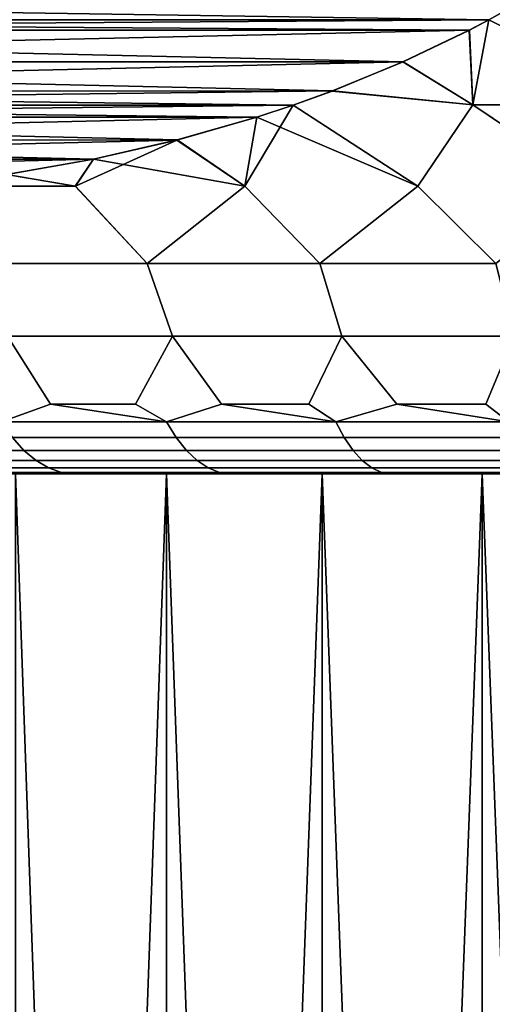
# Model space of a CAD drawing. Header units: metres. Extents: x -109 to 109, y -100 to 58.
# Tile 564 of 642: x 71.53 to 73.22, y 9.1 to 12.63. Entities that reach past the tile are written whole.
import ezdxf

# ---------------------------------------------------------------- set-up
doc = ezdxf.new("R2010")
doc.units = ezdxf.units.M
doc.layers.add('solid_21_062_100_XXX', color=7, linetype='CONTINUOUS')

msp = doc.modelspace()

# ---------------------------------------------------------------- linework, layer by layer
at = {"layer": 'solid_21_062_100_XXX'}
for points in [[(73.208527, 12.626722, -11.956075), (67.791473, 12.626722, -8.828535), (67.641724, 12.711648, -8.742077)], [(73.208527, 12.626722, -11.956075), (67.641724, 12.711648, -8.742077), (73.357353, 12.711096, -12.041997)], [(73.358261, 12.711637, 12.042522), (67.642639, 12.711103, 8.742605), (67.791473, 12.626722, 8.828535)], [(73.358261, 12.711637, 12.042522), (67.791473, 12.626722, 8.828535), (73.208527, 12.626722, 11.956075)], [(73.808556, 12.322234, 11.922492), (73.853462, 12.627393, 12.115531), (73.358261, 12.711637, 12.042522), (73.208527, 12.626722, 11.956075)], [(73.808548, 12.322234, -11.92249), (73.208527, 12.626722, -11.956075), (73.357353, 12.711096, -12.041997), (73.853439, 12.627393, -12.115526)], [(73.13739, 12.589186, -11.915004), (67.86174, 12.589632, -8.869106), (67.791473, 12.626722, -8.828535)], [(73.13739, 12.589186, -11.915004), (67.791473, 12.626722, -8.828535), (73.208527, 12.626722, -11.956075)], [(73.208527, 12.626722, 11.956075), (67.791473, 12.626722, 8.828535), (67.862595, 12.589191, 8.869599)], [(73.138237, 12.589623, 11.915494), (73.208527, 12.626722, 11.956075), (67.862595, 12.589191, 8.869599)], [(73.15126, 12.322234, -11.754813), (73.13739, 12.589186, -11.915004), (73.208527, 12.626722, -11.956075)], [(73.151268, 12.322234, 11.754816), (73.808556, 12.322234, 11.922492), (73.208527, 12.626722, 11.956075), (73.138237, 12.589623, 11.915494)], [(73.208527, 12.626722, -11.956075), (73.808548, 12.322234, -11.92249), (73.583954, 12.03047, -11.663675), (73.15126, 12.322234, -11.754813)], [(73.13739, 12.589186, -11.915004), (68.098778, 12.475957, -9.00596), (67.86174, 12.589632, -8.869106)], [(72.901199, 12.475948, 11.778639), (73.138237, 12.589623, 11.915494), (67.862595, 12.589191, 8.869599)], [(72.901199, 12.475948, 11.778639), (67.862595, 12.589191, 8.869599), (68.099655, 12.475567, 9.006467)], [(72.90033, 12.475561, -11.778135), (68.098778, 12.475957, -9.00596), (73.13739, 12.589186, -11.915004)], [(73.15126, 12.322234, -11.754813), (72.90033, 12.475561, -11.778135), (73.13739, 12.589186, -11.915004)], [(72.901199, 12.475948, 11.778639), (73.151268, 12.322234, 11.754816), (73.138237, 12.589623, 11.915494)], [(72.90033, 12.475561, -11.778135), (68.352814, 12.371662, -9.152625), (68.098778, 12.475957, -9.00596)], [(72.901199, 12.475948, 11.778639), (68.099655, 12.475567, 9.006467), (72.647171, 12.371655, 11.631974)], [(72.647171, 12.371655, 11.631974), (68.099655, 12.475567, 9.006467), (68.353653, 12.371344, 9.153111)], [(72.646339, 12.37134, -11.631494), (68.352814, 12.371662, -9.152625), (72.90033, 12.475561, -11.778135)], [(73.15126, 12.322234, -11.754813), (72.646339, 12.37134, -11.631494), (72.90033, 12.475561, -11.778135)], [(72.901199, 12.475948, 11.778639), (72.647171, 12.371655, 11.631974), (73.151268, 12.322234, 11.754816)], [(72.507034, 12.321038, -11.551067), (68.492966, 12.321033, -9.233544), (68.352814, 12.371662, -9.152625)], [(72.507034, 12.321038, -11.551067), (68.352814, 12.371662, -9.152625), (72.646339, 12.37134, -11.631494)], [(72.647171, 12.371655, 11.631974), (68.353653, 12.371344, 9.153111), (68.492966, 12.321037, 9.233542)], [(72.647171, 12.371655, 11.631974), (68.492966, 12.321037, 9.233542), (72.507034, 12.321033, 11.551065)], [(72.647171, 12.371655, 11.631974), (72.507034, 12.321033, 11.551065), (72.953285, 12.03047, 11.487622), (73.151268, 12.322234, 11.754816)], [(72.646339, 12.37134, -11.631494), (73.15126, 12.322234, -11.754813), (72.953568, 12.03047, -11.487708), (72.507034, 12.321038, -11.551067)], [(72.375969, 12.277708, -11.475397), (68.492966, 12.321033, -9.233544), (72.507034, 12.321038, -11.551067)], [(72.507034, 12.321033, 11.551065), (68.492966, 12.321037, 9.233542), (68.624016, 12.277713, 9.309205)], [(72.375969, 12.277708, -11.475397), (68.623047, 12.278018, -9.308643), (68.492966, 12.321033, -9.233544)], [(72.37693, 12.278011, 11.475953), (72.507034, 12.321033, 11.551065), (68.624016, 12.277713, 9.309205)], [(72.507034, 12.321038, -11.551067), (72.953568, 12.03047, -11.487708), (72.601814, 11.753561, -11.140385), (72.333687, 12.03047, -11.277698)], [(72.375969, 12.277708, -11.475397), (72.507034, 12.321038, -11.551067), (72.333687, 12.03047, -11.277698)], [(72.37693, 12.278011, 11.475953), (72.953285, 12.03047, 11.487622), (72.507034, 12.321033, 11.551065)], [(73.151268, 12.322234, 11.754816), (72.953285, 12.03047, 11.487622), (73.23259, 11.753561, 11.341432), (73.583672, 12.03047, 11.663605)], [(73.15126, 12.322234, -11.754813), (73.583954, 12.03047, -11.663675), (73.23259, 11.753561, -11.341432), (72.953568, 12.03047, -11.487708)], [(73.151268, 12.322234, 11.754816), (73.583672, 12.03047, 11.663605), (73.808556, 12.322234, 11.922492)], [(72.375969, 12.277708, -11.475397), (68.908714, 12.196146, -9.473576), (68.623047, 12.278018, -9.308643)], [(72.091263, 12.196139, 11.311021), (72.37693, 12.278011, 11.475953), (68.624016, 12.277713, 9.309205)], [(72.091263, 12.196139, 11.311021), (68.624016, 12.277713, 9.309205), (68.909584, 12.195919, 9.474079)], [(72.090401, 12.195915, -11.310522), (68.908714, 12.196146, -9.473576), (72.375969, 12.277708, -11.475397)], [(72.090401, 12.195915, -11.310522), (72.375969, 12.277708, -11.475397), (72.333687, 12.03047, -11.277698)], [(72.091263, 12.196139, 11.311021), (72.333412, 12.03047, 11.277596), (72.37693, 12.278011, 11.475953)], [(72.37693, 12.278011, 11.475953), (72.333412, 12.03047, 11.277596), (72.601814, 11.753561, 11.140385), (72.953285, 12.03047, 11.487622)], [(72.090401, 12.195915, -11.310522), (69.208344, 12.127223, -9.646568), (68.908714, 12.196146, -9.473576)], [(72.091263, 12.196139, 11.311021), (68.909584, 12.195919, 9.474079), (71.791626, 12.127218, 11.138026)], [(71.791626, 12.127218, 11.138026), (68.909584, 12.195919, 9.474079), (69.209213, 12.127048, 9.647069)], [(71.790771, 12.127044, -11.13753), (69.208344, 12.127223, -9.646568), (72.090401, 12.195915, -11.310522)], [(72.090401, 12.195915, -11.310522), (72.333687, 12.03047, -11.277698), (71.983299, 11.753561, -10.904285), (71.726151, 12.03047, -11.034266)], [(71.790771, 12.127044, -11.13753), (72.090401, 12.195915, -11.310522), (71.726151, 12.03047, -11.034266)], [(72.091263, 12.196139, 11.311021), (71.791626, 12.127218, 11.138026), (72.333412, 12.03047, 11.277596)], [(71.790771, 12.127044, -11.13753), (69.519798, 12.072356, -9.826384), (69.208344, 12.127223, -9.646568)], [(71.791626, 12.127218, 11.138026), (69.209213, 12.127048, 9.647069), (71.480179, 12.072352, 10.958211)], [(71.479263, 12.072216, -10.957682), (69.519798, 12.072356, -9.826384), (71.790771, 12.127044, -11.13753)], [(71.479263, 12.072216, -10.957682), (71.790771, 12.127044, -11.13753), (71.726151, 12.03047, -11.034266)], [(71.791626, 12.127218, 11.138026), (71.480179, 12.072352, 10.958211), (71.725883, 12.03047, 11.034149)], [(71.791626, 12.127218, 11.138026), (71.725883, 12.03047, 11.034149), (71.983299, 11.753561, 10.904285), (72.333412, 12.03047, 11.277596)], [(71.158318, 12.032345, -10.772384), (71.479263, 12.072216, -10.957682), (71.726151, 12.03047, -11.034266)], [(71.480179, 12.072352, 10.958211), (71.159096, 12.032424, 10.772832), (71.725883, 12.03047, 11.034149)], [(71.159096, 12.032424, 10.772832), (71.132935, 12.029881, 10.75773), (71.725883, 12.03047, 11.034149)], [(71.983299, 11.753561, 10.904285), (71.725883, 12.03047, 11.034149), (71.132935, 12.029881, 10.75773), (71.378998, 11.753561, 10.633878)], [(71.158318, 12.032345, -10.772384), (71.726151, 12.03047, -11.034266), (71.133194, 12.029904, -10.757881)], [(71.133194, 12.029904, -10.757881), (71.726151, 12.03047, -11.034266), (71.983299, 11.753561, -10.904285), (71.378998, 11.753561, -10.633878)], [(72.333687, 12.03047, -11.277698), (72.601814, 11.753561, -11.140385), (71.983299, 11.753561, -10.904285)], [(71.983299, 11.753561, 10.904285), (72.601814, 11.753561, 11.140385), (72.333412, 12.03047, 11.277596)], [(72.953568, 12.03047, -11.487708), (73.23259, 11.753561, -11.341432), (72.601814, 11.753561, -11.140385)], [(72.601814, 11.753561, 11.140385), (73.23259, 11.753561, 11.341432), (72.953285, 12.03047, 11.487622)], [(72.074753, 11.492891, -10.683496), (71.482681, 11.492891, -10.418563), (71.378998, 11.753561, -10.633878), (71.983299, 11.753561, -10.904285)], [(71.482681, 11.492891, 10.418563), (72.074753, 11.492891, 10.683496), (71.983299, 11.753561, 10.904285), (71.378998, 11.753561, 10.633878)], [(72.68074, 11.492891, -10.914814), (72.074753, 11.492891, -10.683496), (71.983299, 11.753561, -10.904285), (72.601814, 11.753561, -11.140385)], [(72.074753, 11.492891, 10.683496), (72.68074, 11.492891, 10.914814), (72.601814, 11.753561, 11.140385), (71.983299, 11.753561, 10.904285)], [(73.298752, 11.492891, -11.111791), (72.68074, 11.492891, -10.914814), (72.601814, 11.753561, -11.140385), (73.23259, 11.753561, -11.341432)], [(72.68074, 11.492891, 10.914814), (73.298752, 11.492891, 11.111791), (73.23259, 11.753561, 11.341432), (72.601814, 11.753561, 11.140385)], [(71.461426, 11.186123, -10.032625), (71.336807, 11.25, -10.059523), (71.482681, 11.492891, -10.418563), (71.637177, 11.25, -10.208107)], [(71.461426, 11.186123, 10.032625), (71.637177, 11.25, 10.208108), (71.482681, 11.492891, 10.418563), (71.336807, 11.25, 10.059523)], [(71.941811, 11.25, -10.347726), (71.637177, 11.25, -10.208107), (71.482681, 11.492891, -10.418563), (72.074753, 11.492891, -10.683496)], [(71.637177, 11.25, 10.208108), (71.941811, 11.25, 10.347726), (72.074753, 11.492891, 10.683496), (71.482681, 11.492891, 10.418563)], [(72.053299, 11.186123, -10.308619), (71.941811, 11.25, -10.347726), (72.074753, 11.492891, -10.683496), (72.25045, 11.25, -10.478255)], [(72.053299, 11.186123, 10.308619), (72.25045, 11.25, 10.478256), (72.074753, 11.492891, 10.683496), (71.941811, 11.25, 10.347726)], [(72.56282, 11.25, -10.599582), (72.25045, 11.25, -10.478255), (72.074753, 11.492891, -10.683496), (72.68074, 11.492891, -10.914814)], [(72.25045, 11.25, 10.478256), (72.56282, 11.25, 10.599583), (72.68074, 11.492891, 10.914814), (72.074753, 11.492891, 10.683496)], [(72.66021, 11.186123, -10.54973), (72.56282, 11.25, -10.599582), (72.68074, 11.492891, -10.914814), (72.878647, 11.25, -10.711599)], [(72.66021, 11.186123, 10.54973), (72.878654, 11.25, 10.711599), (72.68074, 11.492891, 10.914814), (72.56282, 11.25, 10.599583)], [(73.197662, 11.25, -10.814207), (72.878647, 11.25, -10.711599), (72.68074, 11.492891, -10.914814), (73.298752, 11.492891, -11.111791)], [(72.878654, 11.25, 10.711599), (73.197662, 11.25, 10.814208), (73.298752, 11.492891, 11.111791), (72.68074, 11.492891, 10.914814)], [(73.280121, 11.186123, -10.755146), (73.197662, 11.25, -10.814207), (73.298752, 11.492891, -11.111791), (73.519569, 11.25, -10.907317)], [(73.280121, 11.186123, 10.755146), (73.519569, 11.25, 10.907318), (73.298752, 11.492891, 11.111791), (73.197662, 11.25, 10.814208)], [(72.053299, 11.186123, -10.308619), (71.461426, 11.186123, -10.032625), (71.637177, 11.25, -10.208107), (71.941811, 11.25, -10.347726)], [(72.053299, 11.186123, 10.308619), (71.637177, 11.25, 10.208108), (71.461426, 11.186123, 10.032625)], [(72.053299, 11.186123, 10.308619), (71.941811, 11.25, 10.347726), (71.637177, 11.25, 10.208108)], [(72.66021, 11.186123, -10.54973), (72.053299, 11.186123, -10.308619), (72.25045, 11.25, -10.478255), (72.56282, 11.25, -10.599582)], [(72.66021, 11.186123, 10.54973), (72.25045, 11.25, 10.478256), (72.053299, 11.186123, 10.308619)], [(72.66021, 11.186123, 10.54973), (72.56282, 11.25, 10.599583), (72.25045, 11.25, 10.478256)], [(73.280121, 11.186123, -10.755146), (72.66021, 11.186123, -10.54973), (72.878647, 11.25, -10.711599), (73.197662, 11.25, -10.814207)], [(73.280121, 11.186123, 10.755146), (72.878654, 11.25, 10.711599), (72.66021, 11.186123, 10.54973)], [(73.280121, 11.186123, 10.755146), (73.197662, 11.25, 10.814208), (72.878654, 11.25, 10.711599)], [(71.461426, 11.186123, -10.032625), (72.053299, 11.186123, -10.308619), (72.087784, 11.130522, -10.228673), (71.500504, 11.130522, -9.95482)], [(72.053299, 11.186123, 10.308619), (71.461426, 11.186123, 10.032625), (71.500504, 11.130522, 9.95482), (72.087784, 11.130522, 10.228673)], [(72.053299, 11.186123, -10.308619), (72.66021, 11.186123, -10.54973), (72.689987, 11.130522, -10.467916), (72.087784, 11.130522, -10.228673)], [(72.66021, 11.186123, 10.54973), (72.053299, 11.186123, 10.308619), (72.087784, 11.130522, 10.228673), (72.689987, 11.130522, 10.467916)], [(72.66021, 11.186123, -10.54973), (73.280121, 11.186123, -10.755146), (73.305092, 11.130522, -10.671738), (72.689987, 11.130522, -10.467916)], [(73.280121, 11.186123, 10.755146), (72.66021, 11.186123, 10.54973), (72.689987, 11.130522, 10.467916), (73.305092, 11.130522, 10.671738)], [(70.930138, 11.130522, -9.647284), (71.500504, 11.130522, -9.95482), (71.541939, 11.0842, -9.872304), (70.976311, 11.0842, -9.567317)], [(71.500504, 11.130522, 9.95482), (70.930138, 11.130522, 9.647284), (70.976311, 11.0842, 9.567317), (71.541939, 11.0842, 9.872304)], [(71.500504, 11.130522, -9.95482), (72.087784, 11.130522, -10.228673), (72.124352, 11.0842, -10.143888), (71.541939, 11.0842, -9.872304)], [(72.087784, 11.130522, 10.228673), (71.500504, 11.130522, 9.95482), (71.541939, 11.0842, 9.872304), (72.124352, 11.0842, 10.143888)], [(72.087784, 11.130522, -10.228673), (72.689987, 11.130522, -10.467916), (72.721573, 11.0842, -10.381146), (72.124352, 11.0842, -10.143888)], [(72.689987, 11.130522, 10.467916), (72.087784, 11.130522, 10.228673), (72.124352, 11.0842, 10.143888), (72.721573, 11.0842, 10.381146)], [(72.689987, 11.130522, -10.467916), (73.305092, 11.130522, -10.671738), (73.331573, 11.0842, -10.58328), (72.721573, 11.0842, -10.381146)], [(73.305092, 11.130522, 10.671738), (72.689987, 11.130522, 10.467916), (72.721573, 11.0842, 10.381146), (73.331573, 11.0842, 10.58328)], [(70.976311, 11.0842, -9.567317), (71.541939, 11.0842, -9.872304), (71.585304, 11.047651, -9.785958), (71.02462, 11.047651, -9.483638)], [(71.541939, 11.0842, 9.872304), (70.976311, 11.0842, 9.567317), (71.02462, 11.047651, 9.483638), (71.585304, 11.047651, 9.785958)], [(71.541939, 11.0842, -9.872304), (72.124352, 11.0842, -10.143888), (72.162628, 11.047651, -10.055166), (71.585304, 11.047651, -9.785958)], [(72.124352, 11.0842, 10.143888), (71.541939, 11.0842, 9.872304), (71.585304, 11.047651, 9.785958), (72.162628, 11.047651, 10.055166)], [(72.124352, 11.0842, -10.143888), (72.721573, 11.0842, -10.381146), (72.754616, 11.047651, -10.29035), (72.162628, 11.047651, -10.055166)], [(72.721573, 11.0842, 10.381146), (72.124352, 11.0842, 10.143888), (72.162628, 11.047651, 10.055166), (72.754616, 11.047651, 10.29035)], [(72.721573, 11.0842, -10.381146), (73.331573, 11.0842, -10.58328), (73.359283, 11.047651, -10.490715), (72.754616, 11.047651, -10.29035)], [(73.331573, 11.0842, 10.58328), (72.721573, 11.0842, 10.381146), (72.754616, 11.047651, 10.29035), (73.359283, 11.047651, 10.490715)], [(71.02462, 11.047651, -9.483638), (71.585304, 11.047651, -9.785958), (71.630135, 11.021266, -9.696704), (71.074562, 11.021266, -9.397141)], [(71.585304, 11.047651, 9.785958), (71.02462, 11.047651, 9.483638), (71.074562, 11.021266, 9.397141), (71.630135, 11.021266, 9.696704)], [(71.585304, 11.047651, -9.785958), (72.162628, 11.047651, -10.055166), (72.202187, 11.021266, -9.963456), (71.630135, 11.021266, -9.696704)], [(72.162628, 11.047651, 10.055166), (71.585304, 11.047651, 9.785958), (71.630135, 11.021266, 9.696704), (72.202187, 11.021266, 9.963456)], [(72.162628, 11.047651, -10.055166), (72.754616, 11.047651, -10.29035), (72.78878, 11.021266, -10.196495), (72.202187, 11.021266, -9.963456)], [(72.754616, 11.047651, 10.29035), (72.162628, 11.047651, 10.055166), (72.202187, 11.021266, 9.963456), (72.78878, 11.021266, 10.196495)], [(72.754616, 11.047651, -10.29035), (73.359283, 11.047651, -10.490715), (73.387932, 11.021266, -10.395033), (72.78878, 11.021266, -10.196495)], [(73.359283, 11.047651, 10.490715), (72.754616, 11.047651, 10.29035), (72.78878, 11.021266, 10.196495), (73.387932, 11.021266, 10.395033)], [(71.074562, 11.021266, -9.397141), (71.630135, 11.021266, -9.696704), (71.675941, 11.005325, -9.605493), (71.125595, 11.005325, -9.308747)], [(71.630135, 11.021266, 9.696704), (71.074562, 11.021266, 9.397141), (71.125595, 11.005325, 9.308747), (71.675941, 11.005325, 9.605493)], [(71.630135, 11.021266, -9.696704), (72.202187, 11.021266, -9.963456), (72.242615, 11.005325, -9.869736), (71.675941, 11.005325, -9.605493)], [(72.202187, 11.021266, 9.963456), (71.630135, 11.021266, 9.696704), (71.675941, 11.005325, 9.605493), (72.242615, 11.005325, 9.869736)], [(72.202187, 11.021266, -9.963456), (72.78878, 11.021266, -10.196495), (72.823685, 11.005325, -10.100583), (72.242615, 11.005325, -9.869736)], [(72.78878, 11.021266, 10.196495), (72.202187, 11.021266, 9.963456), (72.242615, 11.005325, 9.869736), (72.823685, 11.005325, 10.100583)], [(72.78878, 11.021266, -10.196495), (73.387932, 11.021266, -10.395033), (73.417206, 11.005325, -10.297253), (72.823685, 11.005325, -10.100583)], [(73.387932, 11.021266, 10.395033), (72.78878, 11.021266, 10.196495), (72.823685, 11.005325, 10.100583), (73.417206, 11.005325, 10.297253)], [(70.720398, 11, -8.940255), (72.052628, 11, -8.931481), (71.511253, 11, -8.640768), (70.453072, 11, -8.761656)], [(70.720428, 11, 8.940275), (70.453102, 11, 8.761678), (71.511253, 11, 8.640768), (72.052628, 11, 8.931481)], [(70.720398, 11, -8.940255), (70.99305, 11, -9.110737), (72.052628, 11, -8.931481)], [(70.99308, 11, 9.110757), (70.720428, 11, 8.940275), (72.052628, 11, 8.931481), (72.610901, 11, 9.188327)], [(71.270699, 11, -9.272886), (72.610901, 11, -9.188327), (72.052628, 11, -8.931481), (70.99305, 11, -9.110737)], [(71.270737, 11, 9.272905), (70.99308, 11, 9.110757), (72.610901, 11, 9.188327)], [(71.125595, 11.005325, -9.308747), (71.675941, 11.005325, -9.605493), (71.270699, 11, -9.272886)], [(71.125595, 11.005325, 9.308747), (71.270737, 11, 9.272905), (71.553146, 11, 9.426591)], [(71.675941, 11.005325, 9.605493), (71.125595, 11.005325, 9.308747), (71.553146, 11, 9.426591)], [(71.675941, 11.005325, -9.605493), (71.553108, 11, -9.426574), (71.270699, 11, -9.272886)], [(71.553108, 11, -9.426574), (73.183937, 11, -9.410323), (72.610901, 11, -9.188327), (71.270699, 11, -9.272886)], [(71.553146, 11, 9.426591), (71.270737, 11, 9.272905), (72.610901, 11, 9.188327), (73.183937, 11, 9.410323)], [(71.779709, 3.400415, 8.790299), (72.052643, 3.400415, 8.931492), (72.052628, 11, 8.931481), (71.511253, 11, 8.640768)], [(71.511253, 3.400415, 8.640768), (71.779709, 3.400415, 8.790299), (71.511253, 11, 8.640768)], [(71.779709, 3.400415, -8.790299), (71.511253, 3.400415, -8.640768), (71.511253, 11, -8.640768), (72.052628, 11, -8.931481)], [(71.675941, 11.005325, -9.605493), (71.840088, 11, -9.571687), (71.553108, 11, -9.426574)], [(71.553108, 11, -9.426574), (71.840088, 11, -9.571687), (73.183937, 11, -9.410323)], [(71.675941, 11.005325, 9.605493), (71.553146, 11, 9.426591), (71.840118, 11, 9.571704)], [(71.840118, 11, 9.571704), (71.553146, 11, 9.426591), (73.183937, 11, 9.410323), (73.769547, 11, 9.59662)], [(71.675941, 11.005325, -9.605493), (72.242615, 11.005325, -9.869736), (71.840088, 11, -9.571687)], [(71.675941, 11.005325, 9.605493), (71.840118, 11, 9.571704), (72.131271, 11, 9.70805)], [(72.242615, 11.005325, 9.869736), (71.675941, 11.005325, 9.605493), (72.131271, 11, 9.70805)], [(72.052643, 3.400415, -8.931492), (71.779709, 3.400415, -8.790299), (72.052628, 11, -8.931481)], [(72.242615, 11.005325, -9.869736), (72.131241, 11, -9.708035), (71.840088, 11, -9.571687)], [(72.131241, 11, -9.708035), (73.769547, 11, -9.59662), (73.183937, 11, -9.410323), (71.840088, 11, -9.571687)], [(72.131271, 11, 9.70805), (71.840118, 11, 9.571704), (73.769547, 11, 9.59662)], [(72.329803, 3.400415, 9.064212), (72.610909, 3.400415, 9.188334), (72.610901, 11, 9.188327), (72.052628, 11, 8.931481)], [(72.052643, 3.400415, 8.931492), (72.329803, 3.400415, 9.064212), (72.052628, 11, 8.931481)], [(72.329803, 3.400415, -9.064212), (72.052643, 3.400415, -8.931492), (72.052628, 11, -8.931481), (72.610901, 11, -9.188327)], [(72.242615, 11.005325, -9.869736), (72.426453, 11, -9.83556), (72.131241, 11, -9.708035)], [(72.426453, 11, -9.83556), (74.365501, 11, -9.746508), (73.769547, 11, -9.59662), (72.131241, 11, -9.708035)], [(72.242615, 11.005325, 9.869736), (72.131271, 11, 9.70805), (72.426491, 11, 9.835574)], [(72.426491, 11, 9.835574), (72.131271, 11, 9.70805), (73.769547, 11, 9.59662), (74.365501, 11, 9.746508)], [(72.242615, 11.005325, -9.869736), (72.823685, 11.005325, -10.100583), (72.426453, 11, -9.83556)], [(72.242615, 11.005325, 9.869736), (72.426491, 11, 9.835574), (72.725357, 11, 9.954098)], [(72.823685, 11.005325, 10.100583), (72.242615, 11.005325, 9.869736), (72.725357, 11, 9.954098)], [(72.610909, 3.400415, -9.188334), (72.329803, 3.400415, -9.064212), (72.610901, 11, -9.188327)], [(72.823685, 11.005325, -10.100583), (72.725327, 11, -9.954084), (72.426453, 11, -9.83556)], [(72.725327, 11, -9.954084), (74.969521, 11, -9.859419), (74.365501, 11, -9.746508), (72.426453, 11, -9.83556)], [(72.426491, 11, 9.835574), (74.365501, 11, 9.746508), (74.969521, 11, 9.859419)], [(72.725357, 11, 9.954098), (72.426491, 11, 9.835574), (74.969521, 11, 9.859419), (75.579369, 11, 9.934935)], [(72.895714, 3.400415, 9.303741), (73.183929, 3.400415, 9.410323), (73.183937, 11, 9.410323), (72.610901, 11, 9.188327)], [(72.610909, 3.400415, 9.188334), (72.895714, 3.400415, 9.303741), (72.610901, 11, 9.188327)], [(72.895714, 3.400415, -9.303741), (72.610909, 3.400415, -9.188334), (72.610901, 11, -9.188327), (73.183937, 11, -9.410323)], [(72.823685, 11.005325, -10.100583), (73.027649, 11, -10.063539), (72.725327, 11, -9.954084)], [(73.027649, 11, -10.063539), (76.192734, 11, -9.972766), (75.579369, 11, -9.934935), (72.725327, 11, -9.954084)], [(72.725327, 11, -9.954084), (75.579369, 11, -9.934935), (74.969521, 11, -9.859419)], [(72.823685, 11.005325, 10.100583), (72.725357, 11, 9.954098), (73.027687, 11, 10.063551)], [(72.725357, 11, 9.954098), (75.579369, 11, 9.934935), (76.192734, 11, 9.972766)], [(73.027687, 11, 10.063551), (72.725357, 11, 9.954098), (76.192734, 11, 9.972766), (79.972351, 11, 10.063539)], [(72.823685, 11.005325, -10.100583), (73.417206, 11.005325, -10.297253), (73.027649, 11, -10.063539)], [(72.823685, 11.005325, 10.100583), (73.027687, 11, 10.063551), (73.333214, 11, 10.163831)], [(73.417206, 11.005325, 10.297253), (72.823685, 11.005325, 10.100583), (73.333214, 11, 10.163831)], [(73.183929, 3.400415, -9.410323), (72.895714, 3.400415, -9.303741), (73.183937, 11, -9.410323)], [(73.417206, 11.005325, -10.297253), (73.333176, 11, -10.163819), (73.027649, 11, -10.063539)], [(73.027649, 11, -10.063539), (76.807266, 11, -9.972766), (76.192734, 11, -9.972766)], [(79.972313, 11, -10.063551), (80.274643, 11, -9.954098), (76.807266, 11, -9.972766), (73.027649, 11, -10.063539)], [(73.027649, 11, -10.063539), (73.333176, 11, -10.163819), (79.972313, 11, -10.063551)], [(79.666824, 11, 10.163819), (73.333214, 11, 10.163831), (73.027687, 11, 10.063551)], [(79.972351, 11, 10.063539), (79.666824, 11, 10.163819), (73.027687, 11, 10.063551)], [(73.183929, 3.400415, 9.410323), (73.475296, 3.400415, 9.507978), (73.183937, 11, 9.410323)], [(73.475296, 3.400415, -9.507978), (73.183929, 3.400415, -9.410323), (73.183937, 11, -9.410323), (73.769547, 11, -9.59662)], [(73.475296, 3.400415, 9.507978), (73.769531, 3.400415, 9.596616), (73.769547, 11, 9.59662), (73.183937, 11, 9.410323)]]:
    msp.add_3dface(points, dxfattribs=at)

doc.saveas('drawing.dxf')
